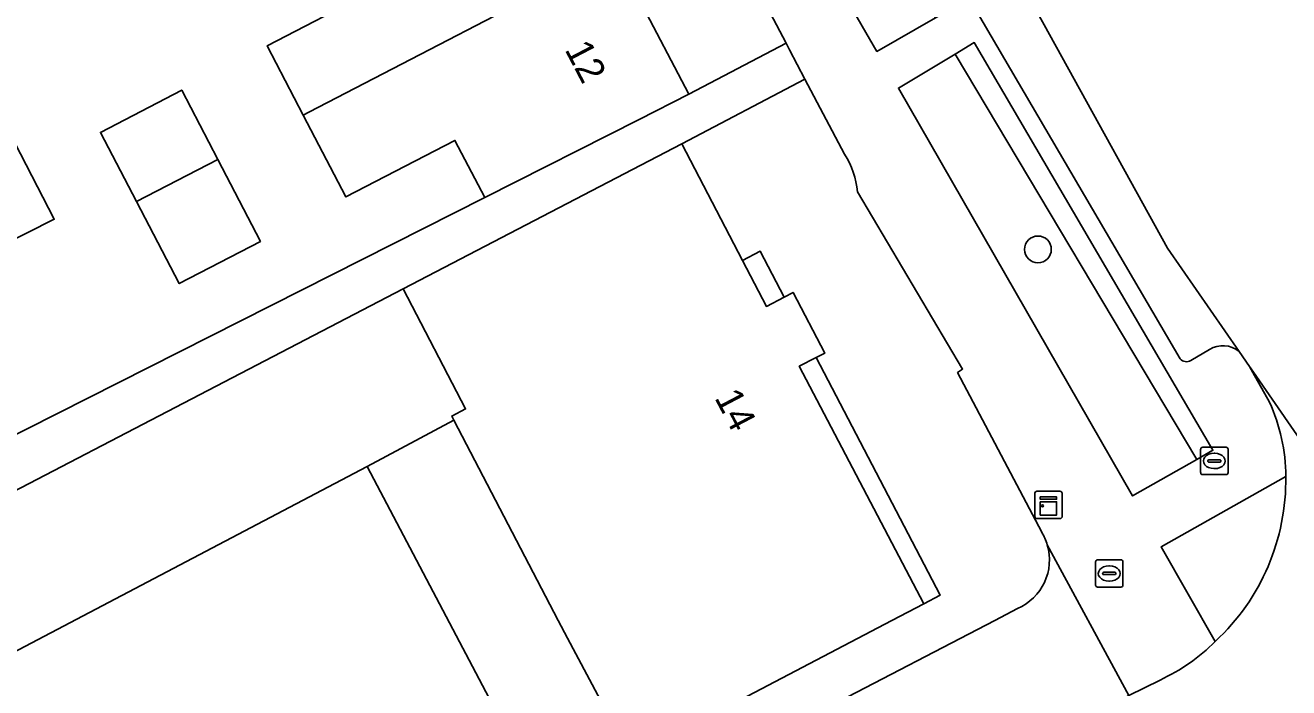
# Model space of a CAD drawing. Extents: x 159262 to 160143, y 383399 to 384319.
# Drawn here: x 159477.55 to 159523.75, y 384247.54 to 384271.77 of the extents above; entities that cross this region are included whole.
import ezdxf

# ---------------------------------------------------------------- set-up
doc = ezdxf.new("R2010")
doc.units = 0
for name, color, linetype in [('IMGEO_Boom', 7, 'Continuous'), ('IMGEO_Brandkraan', 7, 'Continuous'), ('IMGEO_Erf', 7, 'Continuous'), ('IMGEO_Groenvoorziening', 7, 'Continuous'), ('IMGEO_Kast', 7, 'Continuous'), ('IMGEO_Kolk', 7, 'Continuous'), ('IMGEO_Pand', 7, 'Continuous'), ('IMGEO_Pand_nummerreeks', 7, 'Continuous'), ('IMGEO_Pand_overbouw', 7, 'Continuous'), ('IMGEO_Parkeervlak_open', 7, 'Continuous'), ('IMGEO_Rijbaan_lokaal_gesloten', 7, 'Continuous'), ('IMGEO_Rijbaan_lokaal_open', 7, 'Continuous'), ('IMGEO_Voetpad_open', 7, 'Continuous')]:
    doc.layers.add(name, color=color, linetype=linetype)

msp = doc.modelspace()

# ---------------------------------------------------------------- linework, layer by layer
at = {"layer": 'IMGEO_Boom'}
msp.add_circle((159514.581, 384263.573), 0.489, dxfattribs=at)
at = {"layer": 'IMGEO_Brandkraan'}
for p, q in [((159516.688, 384251.291), (159516.688, 384252.143)), ((159516.763, 384252.217), (159517.615, 384252.217)), ((159517.176, 384251.997), (159517.201, 384251.997)), ((159517.689, 384252.143), (159517.689, 384251.291)), ((159516.947, 384251.711), (159516.947, 384251.723)), ((159517.385, 384251.674), (159516.987, 384251.674)), ((159516.99, 384251.76), (159517.388, 384251.76)), ((159517.431, 384251.723), (159517.431, 384251.711)), ((159517.615, 384251.217), (159516.763, 384251.217)), ((159517.199, 384251.437), (159517.174, 384251.437))]:
    msp.add_line(p, q, dxfattribs=at)
for points in [[(159516.688, 384251.291), (159516.688, 384252.143)], [(159516.763, 384252.217), (159517.615, 384252.217)], [(159517.689, 384252.143), (159517.689, 384251.291)], [(159517.615, 384251.217), (159516.763, 384251.217)]]:
    msp.add_lwpolyline(points, dxfattribs=at)
for centre, radius, start, end in [((159516.765, 384252.141), 0.0765, 91.552, 178.448), ((159516.765, 384252.141), 0.0765, 91.552, 178.448), ((159517.613, 384252.141), 0.0765, 1.552, 88.448), ((159517.613, 384252.141), 0.0765, 1.552, 88.448), ((159516.987, 384251.72), 0.0403, 85.8775, 175.7526), ((159516.984, 384251.71), 0.0366, 178.938, 274.7102), ((159517.388, 384251.717), 0.043, 264.8664, 352.4533), ((159517.392, 384251.722), 0.0386, 1.7309, 96.639), ((159516.765, 384251.293), 0.0765, 181.552, 268.448), ((159516.765, 384251.293), 0.0765, 181.552, 268.448), ((159517.613, 384251.293), 0.0765, 271.552, 358.448), ((159517.613, 384251.293), 0.0765, 271.552, 358.448)]:
    msp.add_arc(centre, radius, start, end, dxfattribs=at)
for centre, major_axis, ratio, start_param, end_param in [((159517.175, 384251.717), (-0.387, 0.002), 0.722429, 4.712389, 7.853982), ((159517.2, 384251.717), (-0.39, 0.002), 0.717154, 1.570796, 4.712389)]:
    msp.add_ellipse(centre, major_axis=major_axis, ratio=ratio, start_param=start_param, end_param=end_param, dxfattribs=at)
at = {"layer": 'IMGEO_Erf'}
for points in [[(159496.617, 384286.804), (159493.748, 384291.318), (159490.786, 384295.848), (159488.533, 384294.658), (159488.713, 384294.315), (159489.176, 384293.437), (159491.358, 384289.262), (159493.945, 384284.313), (159496.532, 384279.363), (159499.118, 384274.415), (159500, 384272.727), (159501.818, 384269.249), (159505.372, 384271.115), (159502.098, 384277.35), (159500.182, 384280.823), (159500, 384281.143)], [(159483.271, 384269.402), (159484.589, 384266.866), (159486.149, 384263.866), (159483.176, 384262.32), (159481.616, 384265.321), (159480.298, 384267.856)], [(159490.056, 384255.626), (159496.073, 384244.188), (159496.545, 384243.294), (159496.945, 384243.509), (159496.987, 384243.532), (159497.507, 384243.812), (159499.694, 384244.992), (159497.376, 384249.348), (159497.036, 384250), (159493.218, 384257.331), (159493.143, 384257.476), (159493.651, 384257.74), (159491.368, 384262.132), (159468.447, 384250.203), (159470.912, 384245.571)]]:
    msp.add_lwpolyline(points, close=True, dxfattribs=at)
for points in [[(159467.549, 384251.929), (159494.353, 384265.476), (159493.26, 384267.563), (159489.275, 384265.491), (159487.716, 384268.49), (159486.397, 384271.027), (159490.213, 384273.011), (159488.956, 384275.428), (159487.805, 384277.641), (159483.917, 384275.62), (159482.492, 384278.362), (159481.003, 384281.226), (159484.823, 384283.212), (159483.737, 384285.302), (159482.432, 384287.812), (159478.566, 384285.802), (159477.298, 384288.241)], [(159470.008, 384281.352), (159478.609, 384264.679), (159464.666, 384257.632)], [(159507.504, 384267.062), (159506.061, 384269.804), (159501.563, 384267.438), (159503.778, 384263.169), (159504.651, 384261.487), (159505.305, 384261.83), (159505.625, 384261.998), (159506.788, 384259.782), (159506.465, 384259.614), (159505.853, 384259.297), (159510.402, 384250.608), (159509.243, 384250), (159500.191, 384245.253), (159500.989, 384243.757), (159512.998, 384250), (159513.827, 384250.431)], [(159511.639, 384259.065), (159511.827, 384259.195), (159507.982, 384265.675)], [(159514.72, 384253.223), (159511.639, 384259.065)]]:
    msp.add_lwpolyline(points, dxfattribs=at)
for centre, radius, start, end in [((159504.854, 384265.373), 3.142, 5.5166, 32.5143), ((159513.077, 384252.224), 1.923, 16.4626, 31.2983), ((159513.058, 384252.216), 1.944, 293.3179, 16.5303)]:
    msp.add_arc(centre, radius, start, end, dxfattribs=at)
at = {"layer": 'IMGEO_Groenvoorziening'}
for points in [[(159507.128, 384278.33), (159505.059, 384277.113), (159508.691, 384270.815), (159510.839, 384272.044)], [(159512.249, 384271.138), (159511.549, 384270.718), (159520.394, 384255.891), (159520.978, 384256.224)], [(159511.549, 384270.718), (159509.476, 384269.475), (159518.044, 384254.552), (159520.394, 384255.891)]]:
    msp.add_lwpolyline(points, close=True, dxfattribs=at)
msp.add_lwpolyline([(159523.643, 384255.266), (159519.09, 384252.692), (159521.067, 384249.233)], dxfattribs=at)
msp.add_arc((159515.589, 384255.139), 8.055, 312.8499, 0.9066, dxfattribs=at)
at = {"layer": 'IMGEO_Kast'}
for p, q in [((159514.542, 384254.725), (159515.383, 384254.725)), ((159515.383, 384254.725), (159514.542, 384254.725)), ((159514.467, 384253.8), (159514.467, 384254.641)), ((159514.467, 384254.641), (159514.467, 384253.8)), ((159515.467, 384254.65), (159515.467, 384253.809)), ((159515.467, 384253.809), (159515.467, 384254.65)), ((159515.392, 384253.725), (159514.551, 384253.725)), ((159514.551, 384253.725), (159515.392, 384253.725))]:
    msp.add_line(p, q, dxfattribs=at)
for points in [[(159514.662, 384254.515), (159515.262, 384254.515), (159515.262, 384254.43), (159514.662, 384254.43), (159514.662, 384254.515)], [(159514.662, 384254.34), (159515.262, 384254.34), (159515.262, 384253.851), (159514.662, 384253.851), (159514.662, 384254.34)]]:
    msp.add_lwpolyline(points, dxfattribs=at)
msp.add_circle((159514.746, 384254.189), 0.0377, dxfattribs=at)
for centre, start, end in [((159514.545, 384254.647), 92.4484, 184.2845), ((159514.545, 384254.647), 92.4484, 184.2845), ((159515.389, 384254.647), 2.4484, 94.2845), ((159515.389, 384254.647), 2.4484, 94.2845), ((159514.545, 384253.803), 182.4484, 274.2845), ((159514.545, 384253.803), 182.4484, 274.2845), ((159515.389, 384253.803), 272.4484, 4.2845), ((159515.389, 384253.803), 272.4484, 4.2845)]:
    msp.add_arc(centre, 0.0779, start, end, dxfattribs=at)
at = {"layer": 'IMGEO_Kolk'}
for p, q in [((159520.531, 384255.407), (159520.531, 384256.259)), ((159520.606, 384256.333), (159521.458, 384256.333)), ((159521.019, 384256.113), (159521.044, 384256.113)), ((159521.532, 384256.259), (159521.532, 384255.407)), ((159520.79, 384255.827), (159520.79, 384255.839)), ((159521.228, 384255.79), (159520.83, 384255.79)), ((159520.833, 384255.876), (159521.231, 384255.876)), ((159521.274, 384255.839), (159521.274, 384255.827)), ((159521.458, 384255.333), (159520.606, 384255.333)), ((159521.042, 384255.553), (159521.017, 384255.553))]:
    msp.add_line(p, q, dxfattribs=at)
for points in [[(159520.531, 384255.407), (159520.531, 384256.259)], [(159520.606, 384256.333), (159521.458, 384256.333)], [(159521.532, 384256.259), (159521.532, 384255.407)], [(159521.458, 384255.333), (159520.606, 384255.333)]]:
    msp.add_lwpolyline(points, dxfattribs=at)
for centre, radius, start, end in [((159520.608, 384256.257), 0.0765, 91.552, 178.448), ((159520.608, 384256.257), 0.0765, 91.552, 178.448), ((159521.456, 384256.257), 0.0765, 1.552, 88.448), ((159521.456, 384256.257), 0.0765, 1.552, 88.448), ((159520.83, 384255.836), 0.0403, 85.8775, 175.7526), ((159520.827, 384255.826), 0.0366, 178.938, 274.7102), ((159521.231, 384255.833), 0.043, 264.8664, 352.4533), ((159521.235, 384255.838), 0.0386, 1.7309, 96.639), ((159520.608, 384255.409), 0.0765, 181.552, 268.448), ((159520.608, 384255.409), 0.0765, 181.552, 268.448), ((159521.456, 384255.409), 0.0765, 271.552, 358.448), ((159521.456, 384255.409), 0.0765, 271.552, 358.448)]:
    msp.add_arc(centre, radius, start, end, dxfattribs=at)
for centre, major_axis, ratio, start_param, end_param in [((159521.018, 384255.833), (-0.387, 0.002), 0.722429, 4.712389, 7.853982), ((159521.043, 384255.833), (-0.39, 0.002), 0.717154, 1.570796, 4.712389)]:
    msp.add_ellipse(centre, major_axis=major_axis, ratio=ratio, start_param=start_param, end_param=end_param, dxfattribs=at)
at = {"layer": 'IMGEO_Pand'}
for points in [[(159488.956, 384275.428), (159490.213, 384273.011), (159486.397, 384271.027), (159487.716, 384268.49), (159487.921, 384268.597), (159499.118, 384274.415), (159496.532, 384279.363)], [(159499.118, 384274.415), (159487.921, 384268.597), (159487.716, 384268.49), (159489.275, 384265.491), (159493.26, 384267.563), (159494.353, 384265.476), (159500, 384268.33), (159501.818, 384269.249), (159500, 384272.727)], [(159481.616, 384265.321), (159484.589, 384266.866), (159483.271, 384269.402), (159480.298, 384267.856)], [(159505.853, 384259.297), (159506.465, 384259.614), (159506.788, 384259.782), (159505.625, 384261.998), (159505.305, 384261.83), (159504.651, 384261.487), (159503.778, 384263.169), (159501.563, 384267.438), (159491.368, 384262.132), (159493.651, 384257.74), (159493.143, 384257.476), (159493.218, 384257.331), (159497.036, 384250), (159497.376, 384249.348), (159499.694, 384244.992), (159499.791, 384245.043), (159500, 384245.152), (159500.191, 384245.253), (159509.243, 384250), (159510.402, 384250.608)], [(159481.616, 384265.321), (159483.176, 384262.32), (159486.149, 384263.866), (159484.589, 384266.866)], [(159490.056, 384255.626), (159470.912, 384245.571), (159477.039, 384234.058), (159496.073, 384244.188)]]:
    msp.add_lwpolyline(points, close=True, dxfattribs=at)
at = {"layer": 'IMGEO_Pand_overbouw'}
for points in [[(159505.305, 384261.83), (159504.428, 384263.508), (159503.778, 384263.169), (159504.651, 384261.487)], [(159506.465, 384259.614), (159505.853, 384259.297), (159510.402, 384250.608), (159511.009, 384250.926)], [(159490.056, 384255.626), (159496.073, 384244.188), (159477.039, 384234.058), (159470.912, 384245.571), (159470.517, 384245.361), (159476.65, 384233.844), (159477.179, 384232.851), (159496.545, 384243.294), (159499.694, 384244.992), (159497.376, 384249.348), (159497.036, 384250), (159493.218, 384257.331)]]:
    msp.add_lwpolyline(points, close=True, dxfattribs=at)
at = {"layer": 'IMGEO_Parkeervlak_open'}
for points in [[(159503.465, 384287.455), (159519.783, 384259.571)], [(159521.935, 384259.842), (159519.324, 384263.618), (159511.588, 384277.632)], [(159520.174, 384259.504), (159520.853, 384259.916)]]:
    msp.add_lwpolyline(points, dxfattribs=at)
for centre, radius, start, end in [((159521.341, 384259.112), 0.94, 50.8947, 121.2844), ((159520.019, 384259.776), 0.313, 220.9064, 299.6466)]:
    msp.add_arc(centre, radius, start, end, dxfattribs=at)
at = {"layer": 'IMGEO_Rijbaan_lokaal_gesloten'}
msp.add_lwpolyline([(159522.463, 384259.078), (159522.313, 384259.295), (159522.442, 384259.065), (159522.463, 384259.078)], dxfattribs=at)
at = {"layer": 'IMGEO_Rijbaan_lokaal_open'}
for points in [[(159535.383, 384240.391), (159522.463, 384259.078), (159522.442, 384259.065), (159523.046, 384257.984)], [(159519.045, 384247.818), (159517.909, 384247.254), (159517.47, 384247.014), (159519.679, 384242.663), (159520.998, 384243.342), (159524.107, 384244.887), (159524.126, 384244.897)]]:
    msp.add_lwpolyline(points, dxfattribs=at)
for centre, radius, start, end in [((159517.091, 384255.252), 6.552, 0.1266, 24.6497), ((159515.589, 384255.139), 8.055, 312.8499, 0.9066), ((159516.1, 384254.178), 7.009, 294.8437, 315.1251)]:
    msp.add_arc(centre, radius, start, end, dxfattribs=at)
at = {"layer": 'IMGEO_Voetpad_open'}
for points in [[(159519.783, 384259.571), (159503.465, 384287.455)], [(159464.666, 384257.632), (159478.609, 384264.679), (159470.008, 384281.352)], [(159502.098, 384277.35), (159505.372, 384271.115), (159505.498, 384270.875), (159506.061, 384269.804), (159507.504, 384267.062)], [(159468.447, 384250.203), (159491.368, 384262.132), (159501.563, 384267.438), (159506.061, 384269.804), (159505.498, 384270.875), (159505.372, 384271.115), (159501.818, 384269.249), (159500, 384268.33), (159494.353, 384265.476), (159467.549, 384251.929)], [(159507.982, 384265.675), (159511.827, 384259.195), (159511.639, 384259.065), (159514.72, 384253.223)], [(159520.853, 384259.916), (159520.174, 384259.504)], [(159522.313, 384259.295), (159521.935, 384259.842)], [(159523.046, 384257.984), (159522.442, 384259.065), (159522.313, 384259.295)], [(159521.067, 384249.233), (159519.09, 384252.692), (159523.643, 384255.266)], [(159517.909, 384247.254), (159514.921, 384252.769)], [(159514.921, 384252.769), (159517.909, 384247.254), (159519.045, 384247.818)], [(159513.827, 384250.431), (159512.998, 384250), (159500.989, 384243.757), (159500.191, 384245.253), (159500, 384245.152), (159499.791, 384245.043), (159500.076, 384244.53), (159500.718, 384243.287), (159501.187, 384242.372)]]:
    msp.add_lwpolyline(points, dxfattribs=at)
for points in [[(159507.128, 384278.33), (159507.802, 384278.727), (159511.504, 384272.424), (159510.839, 384272.044), (159508.691, 384270.815), (159505.059, 384277.113)], [(159511.549, 384270.718), (159512.249, 384271.138), (159520.978, 384256.224), (159520.394, 384255.891), (159518.044, 384254.552), (159509.476, 384269.475)]]:
    msp.add_lwpolyline(points, close=True, dxfattribs=at)
for centre, radius, start, end in [((159504.854, 384265.373), 3.142, 5.5166, 32.5143), ((159521.341, 384259.112), 0.94, 50.8947, 121.2844), ((159520.019, 384259.776), 0.313, 220.9064, 299.6466), ((159517.091, 384255.252), 6.552, 0.1266, 24.6497), ((159513.077, 384252.224), 1.923, 16.4626, 31.2983), ((159513.058, 384252.216), 1.944, 293.3179, 16.5303), ((159516.1, 384254.178), 7.009, 294.8437, 315.1251)]:
    msp.add_arc(centre, radius, start, end, dxfattribs=at)

# ---------------------------------------------------------------- texts
at = {"layer": 'IMGEO_Pand_nummerreeks'}
for s, rotation, p in [('12', 297.6021, (159497.26, 384270.89)), ('14', 297.708, (159502.737, 384258.149))]:
    msp.add_text(s, height=1, rotation=rotation, dxfattribs=at).set_placement(p)

doc.saveas('drawing.dxf')
